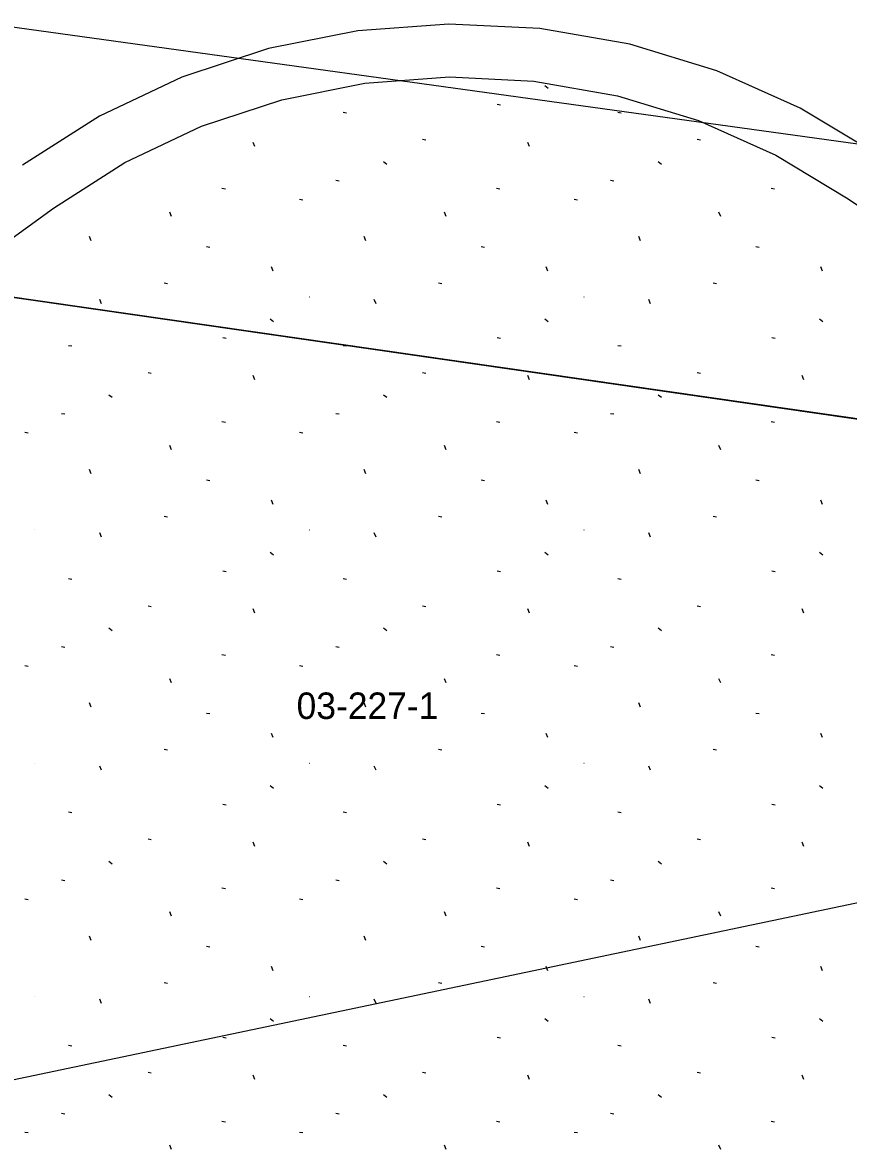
# Model space of a CAD drawing. Extents: x 413946 to 415528, y 4453939 to 4454944.
# Drawn here: x 413993.13 to 414024.32, y 4453984.28 to 4454026.82 of the extents above; entities that cross this region are included whole.
import ezdxf

# ---------------------------------------------------------------- set-up
doc = ezdxf.new("R2010")
doc.units = 0
for name, color, linetype in [('0_KADASTRO', 7, 'Continuous'), ('Level 28', 7, 'Continuous'), ('Level 41', 7, 'Continuous'), ('Level 62', 7, 'Continuous')]:
    doc.layers.add(name, color=color, linetype=linetype)

msp = doc.modelspace()

# ---------------------------------------------------------------- linework, layer by layer
at = {"layer": '0_KADASTRO'}
msp.add_lwpolyline([(413945.566, 4454032.748), (413969.27, 4454029.92), (414041.13, 4454019.96), (414050.4, 4454008.14), (414042.48, 4454009.29), (413990.81, 4454016.73), (413945.566, 4454023.221)], dxfattribs=at)
msp.add_lwpolyline([(413968.986, 4453998.222), (413990.811, 4454016.726), (414042.478, 4454009.285), (414051.157, 4454003.364), (414052.165, 4453999.353), (413982.185, 4453984.673)], close=True, dxfattribs=at)
at = {"layer": 'Level 28'}
for p, q in [((414006.061, 4454024.534), (414009.25, 4454024.768)), ((414009.25, 4454024.768), (414012.443, 4454024.608)), ((414002.925, 4454023.91), (414006.061, 4454024.534)), ((414012.443, 4454024.608), (414015.593, 4454024.058)), ((413999.89, 4454022.905), (414002.925, 4454023.91)), ((414015.593, 4454024.058), (414018.651, 4454023.124)), ((414018.651, 4454023.124), (414021.571, 4454021.821)), ((413997.001, 4454021.535), (413999.89, 4454022.905)), ((414021.571, 4454021.821), (414024.309, 4454020.17)), ((413994.302, 4454019.82), (413997.001, 4454021.535)), ((414024.309, 4454020.17), (414040.528, 4454008.988)), ((413958.688, 4453993.999), (413994.302, 4454019.82))]:
    msp.add_line(p, q, dxfattribs=at)
at = {"layer": 'Level 41'}
for p, q in [((414012.852, 4454024.44), (414012.979, 4454024.341)), ((414012.852, 4454024.44), (414012.979, 4454024.341)), ((414005.238, 4454023.441), (414005.365, 4454023.417)), ((414005.238, 4454023.441), (414005.365, 4454023.417)), ((414011.058, 4454023.735), (414011.184, 4454023.711)), ((414011.058, 4454023.735), (414011.184, 4454023.711)), ((414015.606, 4454023.441), (414015.733, 4454023.417)), ((414015.606, 4454023.441), (414015.733, 4454023.417)), ((414001.903, 4454022.137), (414001.838, 4454022.299)), ((414001.903, 4454022.137), (414001.838, 4454022.299)), ((414008.238, 4454022.417), (414008.363, 4454022.392)), ((414008.238, 4454022.417), (414008.363, 4454022.392)), ((414012.271, 4454022.137), (414012.206, 4454022.299)), ((414012.271, 4454022.137), (414012.206, 4454022.299)), ((414018.606, 4454022.417), (414018.731, 4454022.392)), ((414018.606, 4454022.417), (414018.731, 4454022.392)), ((414006.763, 4454021.579), (414006.89, 4454021.479)), ((414006.763, 4454021.579), (414006.89, 4454021.479)), ((414017.131, 4454021.579), (414017.258, 4454021.479)), ((414017.131, 4454021.579), (414017.258, 4454021.479)), ((414000.663, 4454020.569), (414000.79, 4454020.546)), ((414000.663, 4454020.569), (414000.79, 4454020.546)), ((414004.968, 4454020.873), (414005.094, 4454020.85)), ((414004.968, 4454020.873), (414005.094, 4454020.85)), ((414011.031, 4454020.569), (414011.158, 4454020.546)), ((414011.031, 4454020.569), (414011.158, 4454020.546)), ((414015.336, 4454020.873), (414015.462, 4454020.85)), ((414015.336, 4454020.873), (414015.462, 4454020.85)), ((414021.399, 4454020.569), (414021.526, 4454020.546)), ((414021.399, 4454020.569), (414021.526, 4454020.546)), ((414003.592, 4454020.159), (414003.719, 4454020.135)), ((414003.592, 4454020.159), (414003.719, 4454020.135)), ((414013.96, 4454020.159), (414014.087, 4454020.135)), ((414013.96, 4454020.159), (414014.087, 4454020.135)), ((413998.76, 4454019.5), (413998.694, 4454019.662)), ((413998.76, 4454019.5), (413998.694, 4454019.662)), ((414009.128, 4454019.5), (414009.062, 4454019.662)), ((414009.128, 4454019.5), (414009.062, 4454019.662)), ((414019.496, 4454019.5), (414019.43, 4454019.662)), ((414019.496, 4454019.5), (414019.43, 4454019.662)), ((413995.729, 4454018.586), (413995.664, 4454018.749)), ((413995.729, 4454018.586), (413995.664, 4454018.749)), ((414000.079, 4454018.365), (414000.205, 4454018.342)), ((414000.079, 4454018.365), (414000.205, 4454018.342)), ((414006.097, 4454018.586), (414006.032, 4454018.749)), ((414006.097, 4454018.586), (414006.032, 4454018.749)), ((414010.447, 4454018.365), (414010.573, 4454018.342)), ((414010.447, 4454018.365), (414010.573, 4454018.342)), ((414016.465, 4454018.586), (414016.4, 4454018.749)), ((414016.465, 4454018.586), (414016.4, 4454018.749)), ((414020.815, 4454018.365), (414020.941, 4454018.342)), ((414020.815, 4454018.365), (414020.941, 4454018.342)), ((414002.601, 4454017.436), (414002.537, 4454017.598)), ((414002.601, 4454017.436), (414002.537, 4454017.598)), ((414012.969, 4454017.436), (414012.905, 4454017.598)), ((414012.969, 4454017.436), (414012.905, 4454017.598)), ((414023.337, 4454017.436), (414023.273, 4454017.598)), ((414023.337, 4454017.436), (414023.273, 4454017.598)), ((413998.475, 4454016.998), (413998.601, 4454016.973)), ((413998.475, 4454016.998), (413998.601, 4454016.973)), ((414008.843, 4454016.998), (414008.969, 4454016.973)), ((414008.843, 4454016.998), (414008.969, 4454016.973)), ((414019.211, 4454016.998), (414019.337, 4454016.973)), ((414019.211, 4454016.998), (414019.337, 4454016.973)), ((413993.591, 4454016.473), (413993.599, 4454016.471)), ((413993.591, 4454016.473), (413993.599, 4454016.471)), ((413996.111, 4454016.203), (413996.046, 4454016.365)), ((413996.111, 4454016.203), (413996.046, 4454016.365)), ((414003.959, 4454016.473), (414003.967, 4454016.471)), ((414003.959, 4454016.473), (414003.967, 4454016.471)), ((414006.479, 4454016.203), (414006.414, 4454016.365)), ((414006.479, 4454016.203), (414006.414, 4454016.365)), ((414014.327, 4454016.473), (414014.335, 4454016.471)), ((414014.327, 4454016.473), (414014.335, 4454016.471)), ((414016.847, 4454016.203), (414016.782, 4454016.365)), ((414016.847, 4454016.203), (414016.782, 4454016.365)), ((414002.484, 4454015.634), (414002.611, 4454015.535)), ((414002.484, 4454015.634), (414002.611, 4454015.535)), ((414012.852, 4454015.634), (414012.979, 4454015.535)), ((414012.852, 4454015.634), (414012.979, 4454015.535)), ((414023.22, 4454015.634), (414023.347, 4454015.535)), ((414023.22, 4454015.634), (414023.347, 4454015.535)), ((414000.69, 4454014.929), (414000.816, 4454014.905)), ((414000.69, 4454014.929), (414000.816, 4454014.905)), ((414011.058, 4454014.929), (414011.184, 4454014.905)), ((414011.058, 4454014.929), (414011.184, 4454014.905)), ((414021.426, 4454014.929), (414021.552, 4454014.905)), ((414021.426, 4454014.929), (414021.552, 4454014.905)), ((413994.87, 4454014.635), (413994.997, 4454014.611)), ((413994.87, 4454014.635), (413994.997, 4454014.611)), ((414005.238, 4454014.635), (414005.365, 4454014.611)), ((414005.238, 4454014.635), (414005.365, 4454014.611)), ((414015.606, 4454014.635), (414015.733, 4454014.611)), ((414015.606, 4454014.635), (414015.733, 4454014.611)), ((413997.87, 4454013.611), (413997.995, 4454013.586)), ((413997.87, 4454013.611), (413997.995, 4454013.586)), ((414001.903, 4454013.331), (414001.838, 4454013.493)), ((414001.903, 4454013.331), (414001.838, 4454013.493)), ((414008.238, 4454013.611), (414008.363, 4454013.586)), ((414008.238, 4454013.611), (414008.363, 4454013.586)), ((414012.271, 4454013.331), (414012.206, 4454013.493)), ((414012.271, 4454013.331), (414012.206, 4454013.493)), ((414018.606, 4454013.611), (414018.731, 4454013.586)), ((414018.606, 4454013.611), (414018.731, 4454013.586)), ((414022.639, 4454013.331), (414022.574, 4454013.493)), ((414022.639, 4454013.331), (414022.574, 4454013.493)), ((413996.395, 4454012.773), (413996.522, 4454012.673)), ((413996.395, 4454012.773), (413996.522, 4454012.673)), ((414006.763, 4454012.773), (414006.89, 4454012.673)), ((414006.763, 4454012.773), (414006.89, 4454012.673)), ((414017.131, 4454012.773), (414017.258, 4454012.673)), ((414017.131, 4454012.773), (414017.258, 4454012.673)), ((413994.6, 4454012.067), (413994.726, 4454012.044)), ((413994.6, 4454012.067), (413994.726, 4454012.044)), ((414004.968, 4454012.067), (414005.094, 4454012.044)), ((414004.968, 4454012.067), (414005.094, 4454012.044)), ((414015.336, 4454012.067), (414015.462, 4454012.044)), ((414015.336, 4454012.067), (414015.462, 4454012.044)), ((414000.663, 4454011.763), (414000.79, 4454011.74)), ((414000.663, 4454011.763), (414000.79, 4454011.74)), ((414011.031, 4454011.763), (414011.158, 4454011.74)), ((414011.031, 4454011.763), (414011.158, 4454011.74)), ((414021.399, 4454011.763), (414021.526, 4454011.74)), ((414021.399, 4454011.763), (414021.526, 4454011.74)), ((413993.224, 4454011.353), (413993.351, 4454011.329)), ((413993.224, 4454011.353), (413993.351, 4454011.329)), ((414003.592, 4454011.353), (414003.719, 4454011.329)), ((414003.592, 4454011.353), (414003.719, 4454011.329)), ((414013.96, 4454011.353), (414014.087, 4454011.329)), ((414013.96, 4454011.353), (414014.087, 4454011.329)), ((413998.76, 4454010.694), (413998.694, 4454010.856)), ((413998.76, 4454010.694), (413998.694, 4454010.856)), ((414009.128, 4454010.694), (414009.062, 4454010.856)), ((414009.128, 4454010.694), (414009.062, 4454010.856)), ((414019.496, 4454010.694), (414019.43, 4454010.856)), ((414019.496, 4454010.694), (414019.43, 4454010.856)), ((413995.729, 4454009.78), (413995.664, 4454009.943)), ((413995.729, 4454009.78), (413995.664, 4454009.943)), ((414006.097, 4454009.78), (414006.032, 4454009.943)), ((414006.097, 4454009.78), (414006.032, 4454009.943)), ((414016.465, 4454009.78), (414016.4, 4454009.943)), ((414016.465, 4454009.78), (414016.4, 4454009.943)), ((414000.079, 4454009.559), (414000.205, 4454009.536)), ((414000.079, 4454009.559), (414000.205, 4454009.536)), ((414010.447, 4454009.559), (414010.573, 4454009.536)), ((414010.447, 4454009.559), (414010.573, 4454009.536)), ((414020.815, 4454009.559), (414020.941, 4454009.536)), ((414020.815, 4454009.559), (414020.941, 4454009.536)), ((414002.601, 4454008.63), (414002.537, 4454008.792)), ((414002.601, 4454008.63), (414002.537, 4454008.792)), ((414012.969, 4454008.63), (414012.905, 4454008.792)), ((414012.969, 4454008.63), (414012.905, 4454008.792)), ((414023.337, 4454008.63), (414023.273, 4454008.792)), ((414023.337, 4454008.63), (414023.273, 4454008.792)), ((413998.475, 4454008.192), (413998.601, 4454008.167)), ((413998.475, 4454008.192), (413998.601, 4454008.167)), ((414008.843, 4454008.192), (414008.969, 4454008.167)), ((414008.843, 4454008.192), (414008.969, 4454008.167)), ((414019.211, 4454008.192), (414019.337, 4454008.167)), ((414019.211, 4454008.192), (414019.337, 4454008.167)), ((413993.591, 4454007.667), (413993.599, 4454007.665)), ((413993.591, 4454007.667), (413993.599, 4454007.665)), ((413996.111, 4454007.397), (413996.046, 4454007.559)), ((413996.111, 4454007.397), (413996.046, 4454007.559)), ((414003.959, 4454007.667), (414003.967, 4454007.665)), ((414003.959, 4454007.667), (414003.967, 4454007.665)), ((414006.479, 4454007.397), (414006.414, 4454007.559)), ((414006.479, 4454007.397), (414006.414, 4454007.559)), ((414014.327, 4454007.667), (414014.335, 4454007.665)), ((414014.327, 4454007.667), (414014.335, 4454007.665)), ((414016.847, 4454007.397), (414016.782, 4454007.559)), ((414016.847, 4454007.397), (414016.782, 4454007.559)), ((414002.484, 4454006.828), (414002.611, 4454006.729)), ((414002.484, 4454006.828), (414002.611, 4454006.729)), ((414012.852, 4454006.828), (414012.979, 4454006.729)), ((414012.852, 4454006.828), (414012.979, 4454006.729)), ((414023.22, 4454006.828), (414023.347, 4454006.729)), ((414023.22, 4454006.828), (414023.347, 4454006.729)), ((414000.69, 4454006.123), (414000.816, 4454006.099)), ((414000.69, 4454006.123), (414000.816, 4454006.099)), ((414011.058, 4454006.123), (414011.184, 4454006.099)), ((414011.058, 4454006.123), (414011.184, 4454006.099)), ((414021.426, 4454006.123), (414021.552, 4454006.099)), ((414021.426, 4454006.123), (414021.552, 4454006.099)), ((413994.87, 4454005.829), (413994.997, 4454005.805)), ((413994.87, 4454005.829), (413994.997, 4454005.805)), ((414005.238, 4454005.829), (414005.365, 4454005.805)), ((414005.238, 4454005.829), (414005.365, 4454005.805)), ((414015.606, 4454005.829), (414015.733, 4454005.805)), ((414015.606, 4454005.829), (414015.733, 4454005.805)), ((413997.87, 4454004.805), (413997.995, 4454004.78)), ((413997.87, 4454004.805), (413997.995, 4454004.78)), ((414008.238, 4454004.805), (414008.363, 4454004.78)), ((414008.238, 4454004.805), (414008.363, 4454004.78)), ((414018.606, 4454004.805), (414018.731, 4454004.78)), ((414018.606, 4454004.805), (414018.731, 4454004.78)), ((414001.903, 4454004.525), (414001.838, 4454004.687)), ((414001.903, 4454004.525), (414001.838, 4454004.687)), ((414012.271, 4454004.525), (414012.206, 4454004.687)), ((414012.271, 4454004.525), (414012.206, 4454004.687)), ((414022.639, 4454004.525), (414022.574, 4454004.687)), ((414022.639, 4454004.525), (414022.574, 4454004.687)), ((413996.395, 4454003.967), (413996.522, 4454003.867)), ((413996.395, 4454003.967), (413996.522, 4454003.867)), ((414006.763, 4454003.967), (414006.89, 4454003.867)), ((414006.763, 4454003.967), (414006.89, 4454003.867)), ((414017.131, 4454003.967), (414017.258, 4454003.867)), ((414017.131, 4454003.967), (414017.258, 4454003.867)), ((413994.6, 4454003.261), (413994.726, 4454003.238)), ((413994.6, 4454003.261), (413994.726, 4454003.238)), ((414004.968, 4454003.261), (414005.094, 4454003.238)), ((414004.968, 4454003.261), (414005.094, 4454003.238)), ((414015.336, 4454003.261), (414015.462, 4454003.238)), ((414015.336, 4454003.261), (414015.462, 4454003.238)), ((414000.663, 4454002.957), (414000.79, 4454002.934)), ((414000.663, 4454002.957), (414000.79, 4454002.934)), ((414011.031, 4454002.957), (414011.158, 4454002.934)), ((414011.031, 4454002.957), (414011.158, 4454002.934)), ((414021.399, 4454002.957), (414021.526, 4454002.934)), ((414021.399, 4454002.957), (414021.526, 4454002.934)), ((413993.224, 4454002.547), (413993.351, 4454002.523)), ((413993.224, 4454002.547), (413993.351, 4454002.523)), ((414003.592, 4454002.547), (414003.719, 4454002.523)), ((414003.592, 4454002.547), (414003.719, 4454002.523)), ((414013.96, 4454002.547), (414014.087, 4454002.523)), ((414013.96, 4454002.547), (414014.087, 4454002.523)), ((413998.76, 4454001.888), (413998.694, 4454002.05)), ((413998.76, 4454001.888), (413998.694, 4454002.05)), ((414009.128, 4454001.888), (414009.062, 4454002.05)), ((414009.128, 4454001.888), (414009.062, 4454002.05)), ((414019.496, 4454001.888), (414019.43, 4454002.05)), ((414019.496, 4454001.888), (414019.43, 4454002.05)), ((413995.729, 4454000.974), (413995.664, 4454001.137)), ((413995.729, 4454000.974), (413995.664, 4454001.137)), ((414006.097, 4454000.974), (414006.032, 4454001.137)), ((414006.097, 4454000.974), (414006.032, 4454001.137)), ((414016.465, 4454000.974), (414016.4, 4454001.137)), ((414016.465, 4454000.974), (414016.4, 4454001.137)), ((414000.079, 4454000.753), (414000.205, 4454000.73)), ((414000.079, 4454000.753), (414000.205, 4454000.73)), ((414010.447, 4454000.753), (414010.573, 4454000.73)), ((414010.447, 4454000.753), (414010.573, 4454000.73)), ((414020.815, 4454000.753), (414020.941, 4454000.73)), ((414020.815, 4454000.753), (414020.941, 4454000.73)), ((414002.601, 4453999.824), (414002.537, 4453999.986)), ((414002.601, 4453999.824), (414002.537, 4453999.986)), ((414012.969, 4453999.824), (414012.905, 4453999.986)), ((414012.969, 4453999.824), (414012.905, 4453999.986)), ((414023.337, 4453999.824), (414023.273, 4453999.986)), ((414023.337, 4453999.824), (414023.273, 4453999.986)), ((413998.475, 4453999.386), (413998.601, 4453999.361)), ((413998.475, 4453999.386), (413998.601, 4453999.361)), ((414008.843, 4453999.386), (414008.969, 4453999.361)), ((414008.843, 4453999.386), (414008.969, 4453999.361)), ((414019.211, 4453999.386), (414019.337, 4453999.361)), ((414019.211, 4453999.386), (414019.337, 4453999.361)), ((413993.591, 4453998.861), (413993.599, 4453998.859)), ((413993.591, 4453998.861), (413993.599, 4453998.859)), ((414003.959, 4453998.861), (414003.967, 4453998.859)), ((414003.959, 4453998.861), (414003.967, 4453998.859)), ((414014.327, 4453998.861), (414014.335, 4453998.859)), ((414014.327, 4453998.861), (414014.335, 4453998.859)), ((413996.111, 4453998.591), (413996.046, 4453998.753)), ((413996.111, 4453998.591), (413996.046, 4453998.753)), ((414006.479, 4453998.591), (414006.414, 4453998.753)), ((414006.479, 4453998.591), (414006.414, 4453998.753)), ((414016.847, 4453998.591), (414016.782, 4453998.753)), ((414016.847, 4453998.591), (414016.782, 4453998.753)), ((414002.484, 4453998.022), (414002.611, 4453997.923)), ((414002.484, 4453998.022), (414002.611, 4453997.923)), ((414012.852, 4453998.022), (414012.979, 4453997.923)), ((414012.852, 4453998.022), (414012.979, 4453997.923)), ((414023.22, 4453998.022), (414023.347, 4453997.923)), ((414023.22, 4453998.022), (414023.347, 4453997.923)), ((414000.69, 4453997.317), (414000.816, 4453997.293)), ((414000.69, 4453997.317), (414000.816, 4453997.293)), ((414011.058, 4453997.317), (414011.184, 4453997.293)), ((414011.058, 4453997.317), (414011.184, 4453997.293)), ((414021.426, 4453997.317), (414021.552, 4453997.293)), ((414021.426, 4453997.317), (414021.552, 4453997.293)), ((413994.87, 4453997.023), (413994.997, 4453996.999)), ((413994.87, 4453997.023), (413994.997, 4453996.999)), ((414005.238, 4453997.023), (414005.365, 4453996.999)), ((414005.238, 4453997.023), (414005.365, 4453996.999)), ((414015.606, 4453997.023), (414015.733, 4453996.999)), ((414015.606, 4453997.023), (414015.733, 4453996.999)), ((413997.87, 4453995.999), (413997.995, 4453995.974)), ((413997.87, 4453995.999), (413997.995, 4453995.974)), ((414001.903, 4453995.719), (414001.838, 4453995.881)), ((414001.903, 4453995.719), (414001.838, 4453995.881)), ((414008.238, 4453995.999), (414008.363, 4453995.974)), ((414008.238, 4453995.999), (414008.363, 4453995.974)), ((414012.271, 4453995.719), (414012.206, 4453995.881)), ((414012.271, 4453995.719), (414012.206, 4453995.881)), ((414018.606, 4453995.999), (414018.731, 4453995.974)), ((414018.606, 4453995.999), (414018.731, 4453995.974)), ((414022.639, 4453995.719), (414022.574, 4453995.881)), ((414022.639, 4453995.719), (414022.574, 4453995.881)), ((413996.395, 4453995.161), (413996.522, 4453995.061)), ((413996.395, 4453995.161), (413996.522, 4453995.061)), ((414006.763, 4453995.161), (414006.89, 4453995.061)), ((414006.763, 4453995.161), (414006.89, 4453995.061)), ((414017.131, 4453995.161), (414017.258, 4453995.061)), ((414017.131, 4453995.161), (414017.258, 4453995.061)), ((413994.6, 4453994.455), (413994.726, 4453994.432)), ((413994.6, 4453994.455), (413994.726, 4453994.432)), ((414000.663, 4453994.151), (414000.79, 4453994.128)), ((414000.663, 4453994.151), (414000.79, 4453994.128)), ((414004.968, 4453994.455), (414005.094, 4453994.432)), ((414004.968, 4453994.455), (414005.094, 4453994.432)), ((414011.031, 4453994.151), (414011.158, 4453994.128)), ((414011.031, 4453994.151), (414011.158, 4453994.128)), ((414015.336, 4453994.455), (414015.462, 4453994.432)), ((414015.336, 4453994.455), (414015.462, 4453994.432)), ((414021.399, 4453994.151), (414021.526, 4453994.128)), ((414021.399, 4453994.151), (414021.526, 4453994.128)), ((413993.224, 4453993.741), (413993.351, 4453993.717)), ((413993.224, 4453993.741), (413993.351, 4453993.717)), ((414003.592, 4453993.741), (414003.719, 4453993.717)), ((414003.592, 4453993.741), (414003.719, 4453993.717)), ((414013.96, 4453993.741), (414014.087, 4453993.717)), ((414013.96, 4453993.741), (414014.087, 4453993.717)), ((413998.76, 4453993.082), (413998.694, 4453993.244)), ((413998.76, 4453993.082), (413998.694, 4453993.244)), ((414009.128, 4453993.082), (414009.062, 4453993.244)), ((414009.128, 4453993.082), (414009.062, 4453993.244)), ((414019.496, 4453993.082), (414019.43, 4453993.244)), ((414019.496, 4453993.082), (414019.43, 4453993.244)), ((413995.729, 4453992.168), (413995.664, 4453992.331)), ((413995.729, 4453992.168), (413995.664, 4453992.331)), ((414006.097, 4453992.168), (414006.032, 4453992.331)), ((414006.097, 4453992.168), (414006.032, 4453992.331)), ((414016.465, 4453992.168), (414016.4, 4453992.331)), ((414016.465, 4453992.168), (414016.4, 4453992.331)), ((414000.079, 4453991.947), (414000.205, 4453991.924)), ((414000.079, 4453991.947), (414000.205, 4453991.924)), ((414010.447, 4453991.947), (414010.573, 4453991.924)), ((414010.447, 4453991.947), (414010.573, 4453991.924)), ((414020.815, 4453991.947), (414020.941, 4453991.924)), ((414020.815, 4453991.947), (414020.941, 4453991.924)), ((414002.601, 4453991.018), (414002.537, 4453991.18)), ((414002.601, 4453991.018), (414002.537, 4453991.18)), ((414012.969, 4453991.018), (414012.905, 4453991.18)), ((414012.969, 4453991.018), (414012.905, 4453991.18)), ((414023.337, 4453991.018), (414023.273, 4453991.18)), ((414023.337, 4453991.018), (414023.273, 4453991.18)), ((413998.475, 4453990.58), (413998.601, 4453990.555)), ((413998.475, 4453990.58), (413998.601, 4453990.555)), ((414008.843, 4453990.58), (414008.969, 4453990.555)), ((414008.843, 4453990.58), (414008.969, 4453990.555)), ((414019.211, 4453990.58), (414019.337, 4453990.555)), ((414019.211, 4453990.58), (414019.337, 4453990.555)), ((413993.591, 4453990.055), (413993.599, 4453990.053)), ((413993.591, 4453990.055), (413993.599, 4453990.053)), ((413996.111, 4453989.785), (413996.046, 4453989.947)), ((413996.111, 4453989.785), (413996.046, 4453989.947)), ((414003.959, 4453990.055), (414003.967, 4453990.053)), ((414003.959, 4453990.055), (414003.967, 4453990.053)), ((414006.479, 4453989.785), (414006.414, 4453989.947)), ((414006.479, 4453989.785), (414006.414, 4453989.947)), ((414014.327, 4453990.055), (414014.335, 4453990.053)), ((414014.327, 4453990.055), (414014.335, 4453990.053)), ((414016.847, 4453989.785), (414016.782, 4453989.947)), ((414016.847, 4453989.785), (414016.782, 4453989.947)), ((414002.484, 4453989.216), (414002.611, 4453989.117)), ((414002.484, 4453989.216), (414002.611, 4453989.117)), ((414012.852, 4453989.216), (414012.979, 4453989.117)), ((414012.852, 4453989.216), (414012.979, 4453989.117)), ((414023.22, 4453989.216), (414023.347, 4453989.117)), ((414023.22, 4453989.216), (414023.347, 4453989.117)), ((413994.87, 4453988.217), (413994.997, 4453988.193)), ((413994.87, 4453988.217), (413994.997, 4453988.193)), ((414000.69, 4453988.511), (414000.816, 4453988.487)), ((414000.69, 4453988.511), (414000.816, 4453988.487)), ((414005.238, 4453988.217), (414005.365, 4453988.193)), ((414005.238, 4453988.217), (414005.365, 4453988.193)), ((414011.058, 4453988.511), (414011.184, 4453988.487)), ((414011.058, 4453988.511), (414011.184, 4453988.487)), ((414015.606, 4453988.217), (414015.733, 4453988.193)), ((414015.606, 4453988.217), (414015.733, 4453988.193)), ((414021.426, 4453988.511), (414021.552, 4453988.487)), ((414021.426, 4453988.511), (414021.552, 4453988.487)), ((413997.87, 4453987.193), (413997.995, 4453987.168)), ((413997.87, 4453987.193), (413997.995, 4453987.168)), ((414001.903, 4453986.913), (414001.838, 4453987.075)), ((414001.903, 4453986.913), (414001.838, 4453987.075)), ((414008.238, 4453987.193), (414008.363, 4453987.168)), ((414008.238, 4453987.193), (414008.363, 4453987.168)), ((414012.271, 4453986.913), (414012.206, 4453987.075)), ((414012.271, 4453986.913), (414012.206, 4453987.075)), ((414018.606, 4453987.193), (414018.731, 4453987.168)), ((414018.606, 4453987.193), (414018.731, 4453987.168)), ((414022.639, 4453986.913), (414022.574, 4453987.075)), ((414022.639, 4453986.913), (414022.574, 4453987.075)), ((413996.395, 4453986.355), (413996.522, 4453986.255)), ((413996.395, 4453986.355), (413996.522, 4453986.255)), ((414006.763, 4453986.355), (414006.89, 4453986.255)), ((414006.763, 4453986.355), (414006.89, 4453986.255)), ((414017.131, 4453986.355), (414017.258, 4453986.255)), ((414017.131, 4453986.355), (414017.258, 4453986.255)), ((413994.6, 4453985.649), (413994.726, 4453985.626)), ((413994.6, 4453985.649), (413994.726, 4453985.626)), ((414004.968, 4453985.649), (414005.094, 4453985.626)), ((414004.968, 4453985.649), (414005.094, 4453985.626)), ((414015.336, 4453985.649), (414015.462, 4453985.626)), ((414015.336, 4453985.649), (414015.462, 4453985.626)), ((414000.663, 4453985.345), (414000.79, 4453985.322)), ((414000.663, 4453985.345), (414000.79, 4453985.322)), ((414011.031, 4453985.345), (414011.158, 4453985.322)), ((414011.031, 4453985.345), (414011.158, 4453985.322)), ((414021.399, 4453985.345), (414021.526, 4453985.322)), ((414021.399, 4453985.345), (414021.526, 4453985.322)), ((413993.224, 4453984.935), (413993.351, 4453984.911)), ((413993.224, 4453984.935), (413993.351, 4453984.911)), ((414003.592, 4453984.935), (414003.719, 4453984.911)), ((414003.592, 4453984.935), (414003.719, 4453984.911)), ((414013.96, 4453984.935), (414014.087, 4453984.911)), ((414013.96, 4453984.935), (414014.087, 4453984.911)), ((413998.76, 4453984.276), (413998.694, 4453984.438)), ((413998.76, 4453984.276), (413998.694, 4453984.438)), ((414009.128, 4453984.276), (414009.062, 4453984.438)), ((414009.128, 4453984.276), (414009.062, 4453984.438)), ((414019.496, 4453984.276), (414019.43, 4453984.438)), ((414019.496, 4453984.276), (414019.43, 4453984.438))]:
    msp.add_line(p, q, dxfattribs=at)
at = {"layer": 'Level 62'}
msp.add_lwpolyline([(414025.447, 4454021.818), (414022.499, 4454023.595), (414019.354, 4454024.997), (414016.061, 4454026.002), (414012.669, 4454026.594), (414009.23, 4454026.766), (414005.796, 4454026.514), (414002.419, 4454025.842), (413999.151, 4454024.761), (413996.039, 4454023.286), (413993.133, 4454021.44)], dxfattribs=at)

# ---------------------------------------------------------------- texts
at = {"layer": '0_KADASTRO'}
msp.add_text('03-227-1', height=1, dxfattribs=at).set_placement((414003.481, 4454000.529))

doc.saveas('drawing.dxf')
